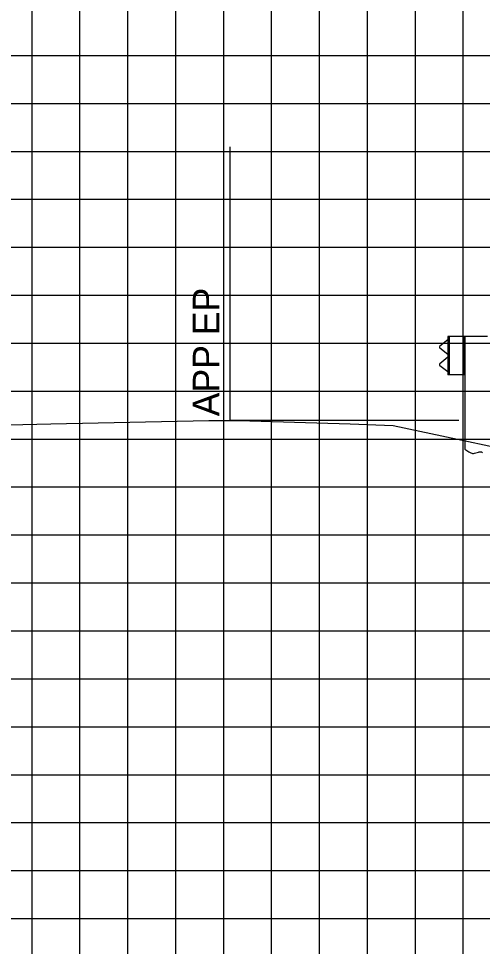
# Model space of a CAD drawing. Extents: x 2193008 to 2198143, y 1236112 to 1237864.
# Drawn here: x 2194956.3 to 2194975.66, y 1237270.94 to 1237309.65 of the extents above; entities that cross this region are included whole.
import ezdxf

# ---------------------------------------------------------------- set-up
doc = ezdxf.new("R2010")
doc.units = 0
for name, color, linetype in [('3', 7, 'Continuous'), ('GSDIMS', 7, 'Continuous'), ('Level 1', 7, 'Continuous'), ('Level 55', 7, 'Continuous'), ('M-ROADS', 7, 'Continuous')]:
    doc.layers.add(name, color=color, linetype=linetype)

msp = doc.modelspace()

# ---------------------------------------------------------------- linework, layer by layer
at = {"layer": '3'}
msp.add_line((2194965.131, 1237292.876), (2194965.131, 1237304.291), dxfattribs=at)
at = {"layer": 'GSDIMS'}
msp.add_line((2194974.671, 1237292.876), (2194965.131, 1237292.876), dxfattribs=at)
at = {"layer": 'Level 1'}
for p, q in [((2194974.219, 1237296.248), (2194973.876, 1237295.974)), ((2194974.219, 1237296.386), (2194974.219, 1237294.779)), ((2194975.862, 1237296.386), (2194974.219, 1237296.386)), ((2194974.266, 1237296.386), (2194974.266, 1237294.779)), ((2194974.876, 1237296.386), (2194974.876, 1237294.779)), ((2194974.923, 1237296.386), (2194974.923, 1237291.686)), ((2194973.877, 1237295.909), (2194974.219, 1237295.647)), ((2194974.219, 1237295.518), (2194973.876, 1237295.244)), ((2194973.877, 1237295.178), (2194974.219, 1237294.917)), ((2194974.923, 1237294.779), (2194974.219, 1237294.779)), ((2194974.923, 1237291.686), (2194975.084, 1237291.577)), ((2194975.084, 1237291.577), (2194975.175, 1237291.528)), ((2194975.323, 1237291.511), (2194975.493, 1237291.558))]:
    msp.add_line(p, q, dxfattribs=at)
for centre, major_axis, start_param, end_param in [((2194973.909, 1237295.942), (-0.0469, 0), 5.497787, 7.096872), ((2194973.909, 1237295.212), (-0.0469, 0), 5.497787, 7.096872), ((2194975.27, 1237291.695), (-0.196, 0), 1.064721, 1.848328), ((2194975.547, 1237291.374), (-0.196, 0), 4.106844, 4.989921)]:
    msp.add_ellipse(centre, major_axis=major_axis, ratio=0.978687, start_param=start_param, end_param=end_param, dxfattribs=at)
at = {"layer": 'M-ROADS'}
for p, q in [((2194956.86, 1237258.106), (2194956.86, 1237318.106)), ((2194958.86, 1237258.106), (2194958.86, 1237318.106)), ((2194960.86, 1237258.106), (2194960.86, 1237318.106)), ((2194962.86, 1237258.106), (2194962.86, 1237318.106)), ((2194964.86, 1237258.106), (2194964.86, 1237318.106)), ((2194966.86, 1237258.106), (2194966.86, 1237318.106)), ((2194968.86, 1237258.106), (2194968.86, 1237318.106)), ((2194970.86, 1237258.106), (2194970.86, 1237318.106)), ((2194972.86, 1237258.106), (2194972.86, 1237318.106)), ((2194974.86, 1237258.106), (2194974.86, 1237318.106)), ((2194892.86, 1237308.106), (2195022.86, 1237308.106)), ((2194892.86, 1237306.106), (2195022.86, 1237306.106)), ((2194892.86, 1237304.106), (2195022.86, 1237304.106)), ((2194892.86, 1237302.106), (2195022.86, 1237302.106)), ((2194892.86, 1237300.106), (2195022.86, 1237300.106)), ((2194892.86, 1237298.106), (2195022.86, 1237298.106)), ((2194892.86, 1237296.106), (2195022.86, 1237296.106)), ((2194892.86, 1237294.106), (2195022.86, 1237294.106)), ((2194892.86, 1237292.106), (2195022.86, 1237292.106)), ((2194892.86, 1237290.106), (2195022.86, 1237290.106)), ((2194892.86, 1237288.106), (2195022.86, 1237288.106)), ((2194892.86, 1237286.106), (2195022.86, 1237286.106)), ((2194892.86, 1237284.106), (2195022.86, 1237284.106)), ((2194892.86, 1237282.106), (2195022.86, 1237282.106)), ((2194892.86, 1237280.106), (2195022.86, 1237280.106)), ((2194892.86, 1237278.106), (2195022.86, 1237278.106)), ((2194892.86, 1237276.106), (2195022.86, 1237276.106)), ((2194892.86, 1237274.106), (2195022.86, 1237274.106)), ((2194892.86, 1237272.106), (2195022.86, 1237272.106))]:
    msp.add_line(p, q, dxfattribs=at)
msp.add_lwpolyline([(2194952.377, 1237292.616), (2194957.644, 1237292.736), (2194964.239, 1237292.883), (2194965.131, 1237292.876), (2194965.49, 1237292.879), (2194970.14, 1237292.734), (2194971.926, 1237292.676), (2194978.876, 1237291.196)], dxfattribs=at)

# ---------------------------------------------------------------- texts
at = {"layer": 'Level 55'}
msp.add_text('APP EP', height=1.1105, rotation=90, dxfattribs=at).set_placement((2194964.679, 1237293.054))

doc.saveas('drawing.dxf')
